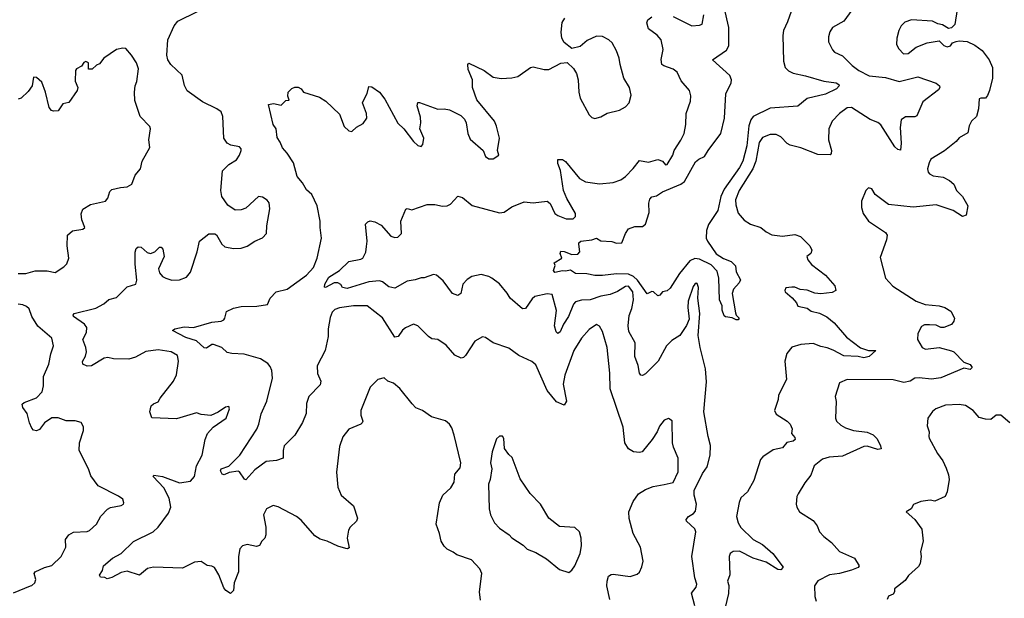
# Model space of a CAD drawing. Extents: x 2199565 to 2323334, y 894172 to 1018966.
# Tile 394 of 440: x 2279795 to 2286198, y 999893 to 1003655. Entities that reach past the tile are written whole.
import ezdxf

# ---------------------------------------------------------------- set-up
doc = ezdxf.new("R2010")
doc.units = 0

msp = doc.modelspace()

# ---------------------------------------------------------------- linework, layer by layer
at = {"layer": '0CON10XD'}
for points in [[(2284810.8, 1003709.2), (2284788.9, 1003641.1), (2284761.1, 1003585), (2284756.8, 1003553.2), (2284761.8, 1003385), (2284771.9, 1003345), (2284793.5, 1003323.5), (2284825, 1003307.1), (2284905, 1003290.9), (2285025, 1003256.2), (2285105, 1003245.9), (2285121.9, 1003235), (2285124.4, 1003225), (2285105.6, 1003205), (2285035, 1003171.4), (2284915, 1003142.7), (2284855, 1003092.5), (2284675, 1003079.7), (2284564.6, 1003025.4), (2284549.6, 1003005), (2284536.6, 1002965), (2284523.7, 1002835), (2284497.8, 1002735), (2284475.6, 1002694.4), (2284375.8, 1002554.2), (2284354.7, 1002505), (2284335.2, 1002414.8), (2284275.2, 1002324.8), (2284261.8, 1002285), (2284259.7, 1002235), (2284266.8, 1002215), (2284324, 1002134), (2284372, 1002102), (2284422.4, 1002082.4), (2284450, 1002055), (2284453.8, 1002015), (2284481.2, 1001965), (2284474, 1001945), (2284436.3, 1001903.7), (2284428.5, 1001875), (2284448.8, 1001748.8), (2284453.3, 1001733.3), (2284472.5, 1001715), (2284467.5, 1001705), (2284453.6, 1001703.6), (2284427, 1001717), (2284385, 1001722.5), (2284375, 1001730), (2284363.8, 1001766.2), (2284362.5, 1001795), (2284346.7, 1001835), (2284341.4, 1001975), (2284329.5, 1002019.5), (2284292.3, 1002062.3), (2284215, 1002098.1), (2284185, 1002102.8), (2284152.3, 1002087.7), (2284084.7, 1002005.3), (2284025, 1001910.8), (2284005, 1001892), (2283974.1, 1001885.9), (2283956.7, 1001865), (2283945, 1001860), (2283916.7, 1001885), (2283905, 1001888), (2283875, 1001873.8), (2283811.6, 1001961.6), (2283786.3, 1001986.3), (2283755, 1002000.3), (2283675, 1002003.5), (2283585, 1001991.5), (2283535, 1001991.8), (2283482.8, 1002002.8), (2283410, 1002005), (2283375.9, 1002025.9), (2283345, 1002020), (2283325, 1002023.3), (2283275, 1002011.2), (2283266.7, 1002025), (2283277, 1002057), (2283270, 1002075), (2283320, 1002105), (2283310, 1002135), (2283315, 1002150), (2283335, 1002148.6), (2283385, 1002128.8), (2283425, 1002131.2), (2283438.6, 1002145), (2283430, 1002195), (2283430.8, 1002205), (2283443.3, 1002215), (2283515, 1002224), (2283545, 1002234), (2283575, 1002216.7), (2283645, 1002212.5), (2283675, 1002202.5), (2283710, 1002205), (2283734.1, 1002265.9), (2283753.6, 1002296.4), (2283795, 1002311.2), (2283845, 1002310.8), (2283865.6, 1002325), (2283888.8, 1002401.2), (2283886.9, 1002463.1), (2283892.1, 1002487.9), (2283905, 1002503.8), (2283935, 1002510), (2283974.6, 1002535.4), (2284093.2, 1002586.8), (2284117.2, 1002602.8), (2284188.8, 1002731.2), (2284211.1, 1002748.9), (2284248.1, 1002765), (2284271.1, 1002805), (2284354.7, 1002915.3), (2284378.7, 1003015), (2284387.7, 1003172.3), (2284421.2, 1003245), (2284424.5, 1003265), (2284413.1, 1003293.1), (2284301.2, 1003395), (2284392.1, 1003457.9), (2284405.3, 1003484.7), (2284406.1, 1003605), (2284375, 1003737.5)], [(2285235, 1003755.6), (2285155, 1003646), (2285080, 1003605), (2285062.7, 1003577.3), (2285054, 1003545), (2285055, 1003512.5), (2285080.3, 1003460.3), (2285093.8, 1003445), (2285145, 1003420), (2285207.3, 1003357.3), (2285250.8, 1003325), (2285319.7, 1003290.3), (2285425, 1003279.2), (2285515, 1003254.3), (2285635, 1003284.5), (2285755, 1003241.9), (2285775.8, 1003225), (2285779.4, 1003215), (2285770.6, 1003199.4), (2285667.7, 1003122.3), (2285629.5, 1003030.5), (2285615, 1003024), (2285555, 1003023.1), (2285527.5, 1003005), (2285520, 1002955), (2285527.4, 1002852.6), (2285523, 1002807), (2285505, 1002811.4), (2285485, 1002828.1), (2285395, 1002970.9), (2285375, 1002986.4), (2285326.1, 1003006.1), (2285205, 1003083.6), (2285175, 1003082.2), (2285125, 1003045.8), (2285079.2, 1002995), (2285055.7, 1002945), (2285054.4, 1002875), (2285074, 1002805), (2285072.5, 1002785), (2285065, 1002777.5), (2284985, 1002779.4), (2284875, 1002823.1), (2284805, 1002838.6), (2284785, 1002850), (2284745, 1002892.9), (2284715, 1002910), (2284675, 1002908.1), (2284625, 1002888.6), (2284603.3, 1002856.8), (2284581.1, 1002735), (2284563.1, 1002685), (2284472.8, 1002545), (2284450.8, 1002485), (2284452.3, 1002452.3), (2284468.1, 1002398.1), (2284505, 1002352.7), (2284546.9, 1002326.9), (2284614.6, 1002304.6), (2284650, 1002275), (2284685, 1002256.9), (2284755, 1002248.2), (2284835, 1002258.6), (2284872.5, 1002245), (2284933.3, 1002185), (2284946.2, 1002156.2), (2284940, 1002135), (2284912.5, 1002115), (2284920, 1002095), (2284943.6, 1002063.6), (2285035, 1001993.8), (2285096, 1001925), (2285102.5, 1001895), (2285079.2, 1001880.8), (2285005, 1001872.2), (2284965, 1001876.7), (2284915, 1001896.5), (2284871.1, 1001901.1), (2284835, 1001915.7), (2284815, 1001917.1), (2284777.5, 1001912.5), (2284770, 1001895), (2284773.3, 1001885), (2284817.7, 1001847.7), (2284846.7, 1001815), (2284855, 1001793.3), (2284915, 1001778.8), (2284941.3, 1001761.3), (2284995, 1001747.8), (2285043.2, 1001723.2), (2285091.4, 1001685), (2285171.4, 1001591.4), (2285262.8, 1001522.8), (2285315, 1001505.6), (2285362.5, 1001505), (2285318.8, 1001465), (2285285, 1001457.5), (2285246.5, 1001466.5), (2285155, 1001469.3), (2285085, 1001507.2), (2285045, 1001521.6), (2285005, 1001529.6), (2284955, 1001549.2), (2284875, 1001544.5), (2284815, 1001525.8), (2284784.2, 1001485), (2284771.4, 1001435), (2284780.9, 1001315), (2284730, 1001215), (2284726.2, 1001185), (2284702.5, 1001115), (2284715, 1001090), (2284785, 1001045.7), (2284804.3, 1001025), (2284817.1, 1000995), (2284814.2, 1000964.2), (2284835, 1000938.8), (2284836.7, 1000925), (2284825, 1000915.6), (2284784.1, 1000905.9), (2284755, 1000871.9), (2284695, 1000858.5), (2284627.4, 1000812.6), (2284612.2, 1000795), (2284569.7, 1000660.3), (2284526.9, 1000585), (2284485, 1000547.5), (2284473, 1000517), (2284456.7, 1000425), (2284466.9, 1000385), (2284483.8, 1000353.8), (2284565, 1000275.6), (2284625, 1000242.9), (2284692, 1000185), (2284759.2, 1000095), (2284745, 1000079.4), (2284725, 1000079.6), (2284649.2, 1000129.2), (2284564.4, 1000155), (2284475, 1000200.5), (2284435, 1000197.1), (2284414.4, 1000185.6), (2284408.4, 1000165), (2284413, 1000045), (2284398.1, 1000005), (2284406.7, 999976.7), (2284404.1, 999925), (2284351.4, 999705)], [(2282791.9, 999881.9), (2282785.8, 999935), (2282800.8, 1000055), (2282788, 1000085), (2282734.2, 1000144.2), (2282637.5, 1000175), (2282614.2, 1000194.2), (2282575, 1000212), (2282555, 1000232), (2282535.7, 1000265), (2282526, 1000315), (2282504.2, 1000375), (2282525.8, 1000515), (2282546, 1000565), (2282597.7, 1000612.3), (2282620.7, 1000649.3), (2282625, 1000700), (2282659.4, 1000740.6), (2282664.2, 1000775), (2282620.8, 1000955), (2282605, 1001002.5), (2282590, 1001025), (2282565, 1001046.7), (2282474.1, 1001074.1), (2282413.6, 1001113.6), (2282371.2, 1001131.2), (2282347.3, 1001157.3), (2282266.6, 1001256.6), (2282225, 1001292), (2282190, 1001305), (2282165, 1001325.8), (2282123.3, 1001316.7), (2282075, 1001266.7), (2282012.9, 1001115), (2282014.2, 1001085), (2282025.7, 1001045.7), (2282022.9, 1001035), (2282014.5, 1001025.5), (2281935, 1000992), (2281896.6, 1000943.4), (2281875, 1000880), (2281855.7, 1000714.3), (2281863.5, 1000615), (2281886, 1000565), (2281965.5, 1000495.5), (2281992, 1000415), (2281985.5, 1000394.5), (2281943.8, 1000355), (2281933, 1000337), (2281924.2, 1000285), (2281938.3, 1000221.7), (2281926, 1000214), (2281915, 1000216.2), (2281865, 1000232.5), (2281795, 1000265.8), (2281748.1, 1000278.1), (2281715, 1000299.4), (2281625, 1000401.2), (2281594.3, 1000424.3), (2281475, 1000488), (2281444.1, 1000495.9), (2281401.2, 1000475), (2281380, 1000435), (2281395.8, 1000355.8), (2281396.2, 1000305), (2281390, 1000285), (2281370, 1000265), (2281355, 1000236.7), (2281335, 1000229.2), (2281275, 1000244.2), (2281245, 1000234.3), (2281227.8, 1000215), (2281217.5, 1000165), (2281218.2, 1000065), (2281190, 999995), (2281185.5, 999944.5), (2281166.1, 999923.9), (2281135, 999943.3), (2281121.7, 999961.7), (2281090, 1000045), (2281062.6, 1000092.6), (2281045, 1000103.1), (2281015, 1000107.1), (2280975, 1000132.9), (2280931.7, 1000128.3), (2280855, 1000089.4), (2280665, 1000095.6), (2280627.1, 1000087.1), (2280575, 1000043.3), (2280495, 1000070.8), (2280455, 1000061.4), (2280395, 1000028), (2280365, 1000020), (2280349.3, 1000029.3), (2280321.2, 1000031.2), (2280313.3, 1000043.3), (2280333.3, 1000075), (2280340, 1000105), (2280398, 1000155), (2280455.4, 1000184.6), (2280535, 1000263.1), (2280663.7, 1000326.4), (2280695, 1000355.6), (2280762.6, 1000447.4), (2280777.9, 1000485), (2280767.7, 1000545), (2280732.5, 1000612.5), (2280664.3, 1000685), (2280666.7, 1000693.3), (2280723.3, 1000685), (2280835, 1000644.3), (2280905, 1000654.3), (2280932.9, 1000685), (2280945.6, 1000755), (2280982.9, 1000825), (2281000.6, 1000925), (2281015.8, 1000965), (2281054.2, 1001005.8), (2281137.5, 1001065), (2281160, 1001125), (2281155, 1001140), (2281133.3, 1001136.7), (2281086.2, 1001103.8), (2281038.3, 1001081.7), (2280975, 1001088.8), (2280945, 1001098.8), (2280815, 1001060), (2280655, 1001067.5), (2280641.2, 1001105), (2280651.2, 1001145), (2280665, 1001158), (2280695, 1001170), (2280708.6, 1001195), (2280795.8, 1001305), (2280815, 1001346.7), (2280828.9, 1001435), (2280821.1, 1001471.1), (2280780, 1001495), (2280695, 1001509.1), (2280615, 1001498.5), (2280548, 1001462), (2280505, 1001447.1), (2280405, 1001450), (2280368.3, 1001458.3), (2280345, 1001454.4), (2280263.3, 1001405), (2280235, 1001402.7), (2280205.9, 1001415.9), (2280203.6, 1001433.6), (2280222.6, 1001467.4), (2280228.8, 1001495), (2280224.6, 1001525), (2280206.2, 1001575), (2280228.8, 1001621.2), (2280231.2, 1001655), (2280216.2, 1001675), (2280146.2, 1001725), (2280143.8, 1001735), (2280150, 1001745), (2280289.5, 1001780.5), (2280343.1, 1001806.9), (2280375, 1001835.8), (2280425, 1001849.2), (2280495, 1001919.2), (2280550, 1001935), (2280557.9, 1001962.1), (2280546.5, 1002065), (2280545.8, 1002144.2), (2280551.7, 1002168.3), (2280565, 1002178.8), (2280585, 1002176.7), (2280625, 1002142), (2280645, 1002134.2), (2280673.3, 1002145), (2280705, 1002176.2), (2280715, 1002176.7), (2280726.2, 1002163.8), (2280735.6, 1002115), (2280698.5, 1002035), (2280705, 1002010), (2280725, 1001985.8), (2280746.1, 1001973.9), (2280785, 1001962.5), (2280835, 1001964), (2280879.1, 1001980.9), (2280905, 1002013.8), (2280949.4, 1002145), (2280964, 1002215), (2281025, 1002263.3), (2281065, 1002263.8), (2281075.7, 1002255.7), (2281110, 1002195), (2281128.3, 1002178.3), (2281185, 1002167.5), (2281235, 1002170.8), (2281275, 1002183.8), (2281325, 1002216), (2281375, 1002236.2), (2281400, 1002265), (2281402, 1002315), (2281421.2, 1002425), (2281418, 1002465), (2281405, 1002481.2), (2281375, 1002502), (2281347.5, 1002505), (2281265, 1002428.9), (2281235, 1002419.1), (2281196.7, 1002416.7), (2281149.5, 1002449.5), (2281110, 1002505), (2281104.3, 1002545), (2281115, 1002673.3), (2281155, 1002714), (2281206, 1002745), (2281225.6, 1002774.4), (2281236, 1002805), (2281235.6, 1002815.6), (2281225, 1002828), (2281169.1, 1002839.1), (2281145, 1002852), (2281122.5, 1002885), (2281115.7, 1003025.7), (2281105, 1003056.7), (2281076.8, 1003076.8), (2280985, 1003121.4), (2280885, 1003193.3), (2280867.7, 1003227.7), (2280851.2, 1003295), (2280778.6, 1003365), (2280759.4, 1003395), (2280751.5, 1003425), (2280759.4, 1003525), (2280798.8, 1003615), (2280823.8, 1003645), (2280951.7, 1003708.3)], [(2282865, 1001974.4), (2282845, 1001986.2), (2282795, 1001998.9), (2282735, 1001985.4), (2282705, 1001965.5), (2282676.4, 1001935), (2282664.5, 1001875.5), (2282645, 1001861.9), (2282608.6, 1001875), (2282547.9, 1001957.9), (2282505, 1001994.7), (2282485, 1001999.5), (2282425, 1001977.5), (2282405, 1001977.7), (2282366.3, 1001963.7), (2282314, 1001955), (2282235, 1001910), (2282195, 1001918.9), (2282155, 1001950), (2282135, 1001957.5), (2282065, 1001951.2), (2281925, 1001906.7), (2281893.3, 1001913.3), (2281883, 1001933), (2281863.9, 1001943.9), (2281840, 1001945), (2281783.3, 1001913.3), (2281777, 1001917), (2281778.6, 1001935), (2281805, 1001981.8), (2281875, 1002023.6), (2281935.9, 1002084.1), (2282012.7, 1002097.3), (2282026, 1002105), (2282047, 1002143), (2282051.1, 1002181.1), (2282055.4, 1002215), (2282043.3, 1002325), (2282059.3, 1002340.7), (2282075, 1002346.7), (2282105, 1002341.2), (2282145, 1002320), (2282208.3, 1002248.3), (2282235, 1002240), (2282255, 1002241.4), (2282278.9, 1002265), (2282274.4, 1002345), (2282307, 1002423), (2282315, 1002427.5), (2282345, 1002420), (2282445, 1002454.5), (2282495, 1002452.9), (2282545, 1002442.3), (2282575.4, 1002444.6), (2282595.8, 1002455), (2282645, 1002508), (2282675, 1002500), (2282737.3, 1002447.3), (2282915, 1002399.1), (2282946.2, 1002403.8), (2282995, 1002439.1), (2283075, 1002471.9), (2283135, 1002465.7), (2283225, 1002475.7), (2283245, 1002460), (2283276, 1002395), (2283295, 1002381.4), (2283348.8, 1002361.2), (2283395, 1002360.8), (2283409.2, 1002375), (2283409.4, 1002395), (2283352.4, 1002492.4), (2283331.2, 1002545), (2283311.1, 1002675), (2283295, 1002720), (2283295, 1002746.7), (2283325, 1002746.7), (2283345, 1002733.3), (2283435, 1002623.1), (2283475, 1002601.9), (2283565, 1002589.2), (2283655, 1002596), (2283705, 1002614.2), (2283734, 1002635), (2283785, 1002687.1), (2283825, 1002739.2), (2283885, 1002728.9), (2283945, 1002746.7), (2283974, 1002735), (2283995, 1002711.2), (2284005, 1002713.3), (2284043.1, 1002775), (2284050, 1002805), (2284095, 1002872), (2284115.6, 1002915), (2284126.6, 1002973.4), (2284130, 1003045), (2284158, 1003125), (2284159.5, 1003159.5), (2284150, 1003195), (2284097.4, 1003257.4), (2284070, 1003315), (2284045, 1003333.1), (2283983.3, 1003355), (2283970.8, 1003365), (2283965.7, 1003395.7), (2283978.7, 1003461.3), (2283965.5, 1003525), (2283941.4, 1003555), (2283884.4, 1003595), (2283872.5, 1003635), (2283880, 1003655), (2283905, 1003674.2)], [(2284045, 1003675.7), (2284165, 1003615.8), (2284215, 1003618.8), (2284233.6, 1003626.4), (2284243.9, 1003686.1)], [(2285891.7, 1003721.7), (2285876, 1003625), (2285855, 1003603.3), (2285835, 1003598.8), (2285795, 1003622), (2285765, 1003628), (2285730, 1003645), (2285595, 1003654.2), (2285550.7, 1003639.3), (2285528, 1003615), (2285512.5, 1003585), (2285499.2, 1003535), (2285496.2, 1003495), (2285511.2, 1003465), (2285543.1, 1003433.1), (2285573.3, 1003435), (2285625, 1003476.2), (2285695, 1003505.8), (2285775, 1003517.5), (2285805, 1003486.7), (2285825, 1003478), (2285847.5, 1003485), (2285860, 1003505), (2285885, 1003513.8), (2285905, 1003517.5), (2285955, 1003512.9), (2286005, 1003488.9), (2286053.3, 1003455), (2286098.9, 1003395), (2286121.8, 1003345), (2286121.2, 1003275), (2286101.2, 1003195), (2286088.2, 1003161.8), (2286075, 1003146), (2286045, 1003146), (2286035, 1003140), (2286028.9, 1003075), (2286017.1, 1003025), (2285983.4, 1002996.6), (2285969.2, 1002965), (2285959.7, 1002920.3), (2285905, 1002886.5), (2285885, 1002862.5), (2285808, 1002802), (2285720.9, 1002749.1), (2285708, 1002725), (2285698.6, 1002685), (2285702.5, 1002665), (2285712.2, 1002652.2), (2285735, 1002640.5), (2285801.1, 1002631.1), (2285840.7, 1002610.7), (2285870, 1002585), (2285887.1, 1002545), (2285925.7, 1002505), (2285961.2, 1002445), (2285950, 1002385), (2285925, 1002376.7), (2285864.1, 1002414.1), (2285755, 1002452.2), (2285605, 1002437.2), (2285445, 1002454.4), (2285358.8, 1002518.8), (2285336.7, 1002555), (2285315, 1002561.2), (2285298, 1002545), (2285268, 1002475), (2285268.6, 1002435), (2285279.2, 1002395), (2285315, 1002345.8), (2285425, 1002271.2), (2285435.8, 1002255), (2285431.4, 1002225), (2285391.3, 1002108.7), (2285426, 1001975), (2285473.6, 1001923.6), (2285623.8, 1001825), (2285684, 1001804), (2285775, 1001795.7), (2285810, 1001785), (2285849.5, 1001759.5), (2285873.3, 1001715), (2285870, 1001695), (2285855, 1001673.3), (2285805, 1001653.3), (2285785, 1001654), (2285755, 1001668.8), (2285712.1, 1001672.1), (2285679.5, 1001670.5), (2285659.8, 1001660.2), (2285634.6, 1001615.4), (2285633.6, 1001575), (2285663.1, 1001525), (2285685, 1001513.6), (2285775, 1001523.1), (2285855, 1001502.9), (2285870, 1001495), (2285935, 1001428.8), (2285975, 1001412.9), (2285989.4, 1001395), (2285975, 1001381.9), (2285935, 1001390), (2285785, 1001325.8), (2285725, 1001317.5), (2285643.3, 1001326.7), (2285615, 1001324.6), (2285584.6, 1001305.4), (2285545, 1001295.5), (2285475, 1001313.6), (2285175, 1001316.2), (2285125.8, 1001294.2), (2285096.7, 1001205), (2285103.9, 1001173.9), (2285100, 1001065), (2285106.2, 1001045), (2285135, 1001018), (2285165, 1001002.5), (2285217.5, 1000985), (2285305, 1000972.5), (2285345, 1000957.1), (2285369.8, 1000929.8), (2285392.9, 1000885), (2285396.7, 1000865), (2285375, 1000860), (2285305, 1000881.8), (2285285, 1000881.2), (2285145, 1000816.9), (2285058.9, 1000811.1), (2285015, 1000798.6), (2284962, 1000755), (2284938.8, 1000695), (2284900, 1000645), (2284856.9, 1000573.1), (2284848, 1000555), (2284844, 1000505), (2284848, 1000485), (2284865.7, 1000455.7), (2284955, 1000400), (2284980, 1000365), (2284996.2, 1000325), (2285023.8, 1000295), (2285075, 1000256), (2285125, 1000197.5), (2285224.2, 1000154.2), (2285253.8, 1000105), (2285246.4, 1000093.6), (2285205, 1000075.5), (2285125, 1000053.8), (2285062, 1000045), (2284985, 1000006.2), (2284962.5, 999975), (2284965.8, 999905), (2284974.2, 999875)], [(2283632.5, 999885), (2283612.9, 999975), (2283614.5, 1000005.5), (2283625, 1000036.2), (2283640.8, 1000049.2), (2283655, 1000051.2), (2283765, 1000035.7), (2283810, 1000050), (2283825, 1000062.5), (2283841.7, 1000098.3), (2283850, 1000135), (2283832, 1000225), (2283783.5, 1000315), (2283757.3, 1000412.7), (2283755.8, 1000455), (2283785, 1000523.3), (2283818.3, 1000571.7), (2283865, 1000601.2), (2283915, 1000621.2), (2283985, 1000633.3), (2284045, 1000646.7), (2284076, 1000715), (2284077.5, 1000805), (2284047.1, 1000875), (2284040.6, 1000905), (2284038, 1001048), (2284015, 1001062.5), (2283985, 1001052.5), (2283955, 1001013.3), (2283940.8, 1000975), (2283908.1, 1000925), (2283843.6, 1000846.4), (2283825, 1000841.1), (2283787.5, 1000845), (2283755, 1000865.8), (2283729.5, 1000905), (2283718.9, 1001005), (2283635.4, 1001255.4), (2283633.4, 1001356.6), (2283615.6, 1001525), (2283585, 1001627.5), (2283565, 1001663.3), (2283545, 1001673.8), (2283497.9, 1001642.1), (2283448.9, 1001585), (2283399.1, 1001505), (2283340, 1001345), (2283330, 1001285), (2283350, 1001175), (2283335, 1001150), (2283285, 1001171.2), (2283224.6, 1001245), (2283152.1, 1001412.1), (2283125, 1001434), (2283041.3, 1001471.3), (2282975, 1001520), (2282874.4, 1001554.4), (2282825, 1001590), (2282805, 1001594.2), (2282754.4, 1001565), (2282695, 1001472.9), (2282681.3, 1001458.7), (2282665, 1001455.6), (2282623.8, 1001473.8), (2282568.2, 1001538.2), (2282515, 1001576), (2282475, 1001581.1), (2282454.5, 1001594.5), (2282383.3, 1001665), (2282355, 1001676), (2282305, 1001652.5), (2282285, 1001635.8), (2282255.3, 1001594.7), (2282235, 1001590.6), (2282155, 1001718), (2282055, 1001794.6), (2281965, 1001795.3), (2281875, 1001782.9), (2281845, 1001772), (2281827.3, 1001752.7), (2281815, 1001720), (2281801.1, 1001645), (2281800.5, 1001595), (2281782.5, 1001505), (2281730, 1001405), (2281731.5, 1001355), (2281754.4, 1001305), (2281749.3, 1001280.7), (2281675.8, 1001205), (2281659.7, 1001160.3), (2281657.1, 1001095), (2281635, 1001036.7), (2281585, 1000953.3), (2281555, 1000923.8), (2281514.2, 1000885), (2281507.5, 1000855), (2281507.5, 1000805), (2281465, 1000790), (2281397.7, 1000782.3), (2281325, 1000728.8), (2281265, 1000663.8), (2281257, 1000667), (2281225.7, 1000715.7), (2281215, 1000719.6), (2281158.2, 1000711.8), (2281125.8, 1000695.8), (2281111.2, 1000701.2), (2281101.7, 1000721.7), (2281106.2, 1000735), (2281155, 1000751.4), (2281226.9, 1000823.1), (2281336.8, 1000993.2), (2281350.7, 1001025), (2281365, 1001093.8), (2281401.3, 1001175), (2281439.7, 1001325), (2281435.4, 1001375), (2281425, 1001400), (2281409.4, 1001419.4), (2281360.6, 1001450.6), (2281255, 1001481.5), (2281174.4, 1001485.6), (2281145, 1001490.8), (2281109.2, 1001525), (2281055, 1001543.8), (2281045, 1001543.8), (2281009.6, 1001520.4), (2280995, 1001522.5), (2280945, 1001567.5), (2280875, 1001589.3), (2280790, 1001635), (2280804.4, 1001645.6), (2280865, 1001658), (2280925, 1001654), (2281045, 1001687.8), (2281105, 1001695.7), (2281123.8, 1001705), (2281130, 1001715), (2281140.9, 1001759.1), (2281185, 1001779.4), (2281235, 1001790), (2281337, 1001793), (2281405.8, 1001804.2), (2281423.8, 1001845), (2281463.6, 1001886.4), (2281535, 1001903.1), (2281659.4, 1001995), (2281705.6, 1002045), (2281729.5, 1002105), (2281756.9, 1002235), (2281749.2, 1002305), (2281749.2, 1002345), (2281730, 1002445), (2281695, 1002518), (2281660.1, 1002550.1), (2281633.9, 1002593.9), (2281598.5, 1002635), (2281574.7, 1002724.7), (2281535, 1002787.1), (2281503.3, 1002823.3), (2281489.7, 1002859.7), (2281468.8, 1002888.8), (2281462, 1002945), (2281444.3, 1002975), (2281412.5, 1003105), (2281445, 1003111.2), (2281495, 1003100), (2281525, 1003130), (2281547.5, 1003132.5), (2281538.3, 1003158.3), (2281540, 1003185), (2281565, 1003207.5), (2281585, 1003217.5), (2281605, 1003217.5), (2281626.4, 1003206.4), (2281640, 1003185), (2281745, 1003152.5), (2281785, 1003126.7), (2281875, 1003041.2), (2281905, 1002960), (2281935, 1002933.3), (2281955, 1002927.5), (2281985, 1002957.5), (2282029.3, 1002980.7), (2282052.5, 1003015), (2282051.2, 1003045), (2282024.1, 1003114.1), (2282037, 1003143), (2282054, 1003175), (2282065, 1003220), (2282085, 1003218.8), (2282135, 1003184), (2282169.4, 1003139.4), (2282255, 1002982.5), (2282292.5, 1002945), (2282355, 1002863.3), (2282385, 1002837.5), (2282405, 1002830), (2282416.4, 1002843.6), (2282422.5, 1002885), (2282396.7, 1002945), (2282403.3, 1002985), (2282401.7, 1003021.7), (2282380, 1003095), (2282385, 1003116.7), (2282395, 1003118), (2282515, 1003074.2), (2282555, 1003076), (2282589.7, 1003069.7), (2282663.4, 1003033.4), (2282687.9, 1003007.9), (2282699.2, 1002985), (2282709.2, 1002915), (2282725, 1002877.5), (2282810, 1002805), (2282823.3, 1002765), (2282845, 1002751.2), (2282875, 1002750), (2282910, 1002775), (2282902.5, 1002805), (2282916, 1002885), (2282896.7, 1002963.3), (2282882, 1002995), (2282768.8, 1003135), (2282740, 1003215), (2282738.8, 1003265), (2282711.7, 1003331.7), (2282710, 1003365), (2282715, 1003372.5), (2282815.7, 1003325.7), (2282875, 1003281.2), (2282925, 1003274), (2282995, 1003277.5), (2283034.1, 1003285.9), (2283115.9, 1003344.1), (2283135, 1003348), (2283205, 1003331.2), (2283235, 1003331.2), (2283315, 1003373.3), (2283355, 1003377.5), (2283397.3, 1003337.3), (2283416, 1003305), (2283427.1, 1003265), (2283430, 1003185), (2283439.2, 1003145), (2283497.7, 1003037.7), (2283515, 1003020), (2283535, 1003013.3), (2283575, 1003023.8), (2283615, 1003047.5), (2283695, 1003068), (2283735, 1003088.8), (2283758.8, 1003115), (2283772, 1003165), (2283760, 1003215), (2283723.9, 1003276.1), (2283698.8, 1003365), (2283694, 1003405), (2283675, 1003452.5), (2283648, 1003505), (2283626.7, 1003525), (2283585, 1003545.7), (2283545, 1003547.5), (2283485, 1003520), (2283439.2, 1003480.8), (2283385, 1003467.5), (2283335, 1003507.5), (2283321.2, 1003535), (2283316.7, 1003575), (2283323, 1003637), (2283340, 1003665)], [(2279785.6, 1002005.6), (2279835, 1002004.4), (2279895, 1002022.2), (2279975, 1002023.1), (2280025, 1002012), (2280082.3, 1002047.7), (2280101.2, 1002068.8), (2280115.7, 1002105), (2280104.2, 1002185), (2280106.7, 1002255), (2280138.3, 1002281.7), (2280206.4, 1002293.6), (2280220, 1002305), (2280200, 1002355), (2280194.1, 1002394.1), (2280205.7, 1002424.3), (2280255, 1002454.2), (2280354.1, 1002475.9), (2280368, 1002495), (2280381.7, 1002538.3), (2280395, 1002551.2), (2280450, 1002565), (2280495, 1002568), (2280525, 1002586.7), (2280546.7, 1002645), (2280580, 1002685), (2280592, 1002735), (2280642, 1002825), (2280634, 1002875), (2280646, 1002945), (2280641.7, 1002961.7), (2280578, 1003025), (2280545, 1003130), (2280540.8, 1003185), (2280546, 1003225), (2280556.8, 1003253.2), (2280568.6, 1003335), (2280555.8, 1003375), (2280523.3, 1003425), (2280485, 1003467.5), (2280465, 1003470), (2280425, 1003462.5), (2280342.5, 1003405), (2280315, 1003367.5), (2280295, 1003360), (2280266.2, 1003333.8), (2280243.6, 1003333.6), (2280242.5, 1003375), (2280225, 1003383.3), (2280213, 1003377), (2280196.7, 1003353.3), (2280165, 1003336.7), (2280157.5, 1003325), (2280156.2, 1003255), (2280173.8, 1003215), (2280170, 1003195), (2280115, 1003117.5), (2280075, 1003107.5), (2280045, 1003063.3), (2280015, 1003060), (2280002.5, 1003065), (2279986.7, 1003085), (2279964.1, 1003184.1), (2279939.2, 1003249.2), (2279905, 1003280), (2279885, 1003282.5), (2279876, 1003225), (2279850.9, 1003189.1), (2279805, 1003146.2), (2279785, 1003138.8)], [(2284185.3, 999845), (2284164.3, 999925.7), (2284194, 999965), (2284198.1, 999985), (2284186, 1000026), (2284166.2, 1000165), (2284192.1, 1000325), (2284185.8, 1000345.8), (2284132, 1000395), (2284130, 1000405), (2284144.4, 1000425), (2284176.2, 1000443.8), (2284189.5, 1000460.5), (2284195.8, 1000505), (2284180.3, 1000565), (2284180.3, 1000595), (2284234.7, 1000705), (2284265, 1000748.1), (2284284.1, 1000825), (2284287.7, 1000887.7), (2284272.1, 1000945), (2284244.7, 1001104.7), (2284261.2, 1001301.2), (2284254.3, 1001384.3), (2284219.3, 1001525), (2284207.3, 1001602.7), (2284217.5, 1001745), (2284204.2, 1001845), (2284208.1, 1001915), (2284200, 1001940), (2284195, 1001943.3), (2284185, 1001936), (2284175, 1001920), (2284141.1, 1001825), (2284139.1, 1001785), (2284147.7, 1001707.7), (2284132.1, 1001667.9), (2284087.7, 1001602.3), (2284035, 1001569.5), (2284001.8, 1001535), (2283947.8, 1001435), (2283865, 1001352), (2283845, 1001342), (2283835, 1001344.2), (2283825, 1001356.7), (2283817.5, 1001407.5), (2283794.6, 1001464.6), (2283796.7, 1001555), (2283757.1, 1001627.1), (2283750.9, 1001665), (2283757.4, 1001732.6), (2283775, 1001778), (2283787.4, 1001835), (2283781.4, 1001885), (2283755, 1001923.2), (2283735, 1001920.7), (2283682.6, 1001887.4), (2283635, 1001867.9), (2283575, 1001857.5), (2283505, 1001834.2), (2283448, 1001832), (2283409.1, 1001820.9), (2283395.3, 1001804.7), (2283363.2, 1001725), (2283330.7, 1001675), (2283308.9, 1001625), (2283295, 1001614), (2283284.5, 1001625), (2283272.4, 1001665), (2283286.4, 1001765), (2283258.1, 1001868.1), (2283225, 1001871.9), (2283145, 1001855.6), (2283128.5, 1001841.5), (2283085, 1001778), (2283065, 1001775.8), (2282983.9, 1001843.9), (2282965, 1001878), (2282915, 1001938.1), (2282865, 1001974.4)], [(2279755, 999930), (2279865, 999974), (2279875, 999976.2), (2279893.8, 999995), (2279900, 1000015), (2279890, 1000055), (2279896.7, 1000065), (2279957.1, 1000092.9), (2280005, 1000105.6), (2280065, 1000166.2), (2280094.4, 1000225), (2280094.2, 1000275), (2280115, 1000306.2), (2280145, 1000324.2), (2280235, 1000328.6), (2280248.8, 1000335), (2280293.8, 1000375), (2280322.7, 1000427.3), (2280366.1, 1000473.9), (2280385, 1000483.8), (2280455, 1000497.5), (2280470, 1000505), (2280472.5, 1000515), (2280465, 1000537.5), (2280438.3, 1000558.3), (2280305, 1000623.8), (2280258.8, 1000688.8), (2280243.8, 1000735), (2280182, 1000855), (2280183.8, 1000905), (2280210, 1000985), (2280209.3, 1001009.3), (2280195.8, 1001035.8), (2280155, 1001046.7), (2280097, 1001047), (2280045, 1001066.9), (2280005, 1001066.9), (2279956.2, 1001033.8), (2279925, 1000991.2), (2279905, 1000981.2), (2279885, 1000986.2), (2279875, 1000998.8), (2279858.8, 1001035), (2279844.5, 1001095), (2279816.2, 1001135), (2279812, 1001155), (2279825, 1001165.6), (2279905, 1001195.8), (2279941.9, 1001235), (2279950.9, 1001275), (2279951.2, 1001335), (2279985.4, 1001415), (2279997.1, 1001482.9), (2280015.5, 1001535), (2280003.3, 1001585), (2279912.4, 1001662.4), (2279875.4, 1001725), (2279855.9, 1001775.9), (2279840.5, 1001790.5), (2279815, 1001801.2), (2279785, 1001806)], [(2286233.2, 1001033.2), (2286175, 1001083.8), (2286145, 1001083.3), (2286110, 1001055), (2286075, 1001057.5), (2286035, 1001068.8), (2285994.5, 1001114.5), (2285945, 1001146.2), (2285905, 1001154), (2285815, 1001149.2), (2285752.5, 1001125), (2285731.7, 1001108.3), (2285701.2, 1001065), (2285696, 1001015), (2285710, 1000975), (2285706, 1000945), (2285710, 1000935), (2285764, 1000835), (2285797.4, 1000787.4), (2285819.6, 1000739.6), (2285835.6, 1000695.6), (2285839.5, 1000665), (2285826.5, 1000585), (2285812.9, 1000555), (2285745, 1000524), (2285715, 1000531.2), (2285655, 1000523.8), (2285606.4, 1000503.6), (2285592.5, 1000475), (2285560, 1000455), (2285616.7, 1000405), (2285662.3, 1000342.3), (2285670, 1000265), (2285652.7, 1000197.3), (2285657.5, 1000165), (2285649.4, 1000120.6), (2285639.3, 1000100.7), (2285575, 1000042), (2285551.9, 1000008.1), (2285482.5, 999955), (2285482.5, 999935), (2285475, 999920), (2285445, 999907.5), (2285436.7, 999885)], [(2283365, 1000061.2), (2283385, 1000076.7), (2283404, 1000105), (2283440, 1000185), (2283448.1, 1000235), (2283447.1, 1000285), (2283436, 1000325), (2283405, 1000353.8), (2283305, 1000360), (2283236, 1000415), (2283182, 1000505), (2283115, 1000574.3), (2283049.1, 1000669.1), (2282998.3, 1000808.3), (2282975, 1000827.5), (2282948.3, 1000868.3), (2282943, 1000933), (2282935, 1000947.5), (2282915, 1000947.5), (2282895, 1000930), (2282867.5, 1000845), (2282855.8, 1000775), (2282865.8, 1000735), (2282854.2, 1000665.8), (2282842.9, 1000635), (2282848, 1000475), (2282856.7, 1000435), (2282883.3, 1000385), (2282915, 1000350), (2282977, 1000307), (2282995, 1000286.7), (2283068.8, 1000238.8), (2283095, 1000213.3), (2283151.7, 1000191.7), (2283220.7, 1000150.7), (2283305, 1000081.2), (2283365, 1000061.2)]]:
    msp.add_lwpolyline(points, dxfattribs=at)

doc.saveas('drawing.dxf')
